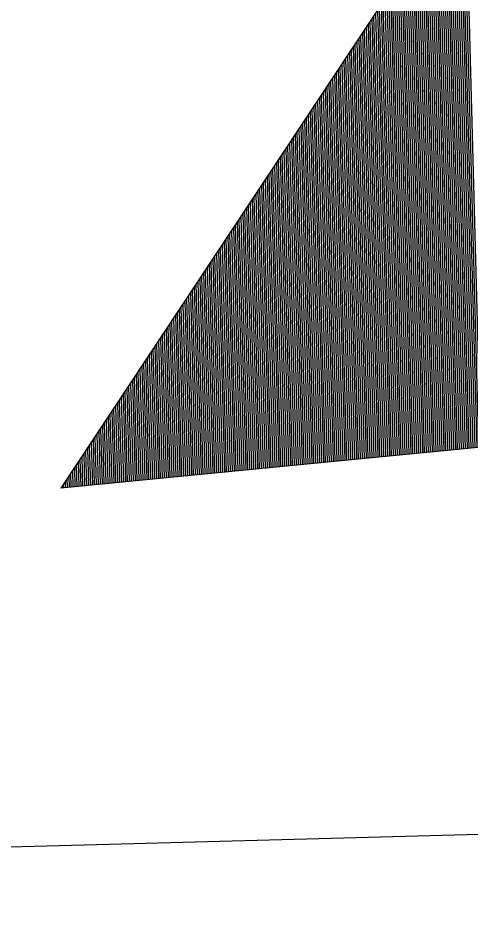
# Model space of a CAD drawing. Extents: x 1929624 to 1935547, y 596315 to 605721.
# Drawn here: x 1931021.337 to 1931023.664, y 596994.473 to 596999.124 of the extents above; entities that cross this region are included whole.
import ezdxf

# ---------------------------------------------------------------- set-up
doc = ezdxf.new("R2010")
doc.units = 0
doc.layers.add('Default', color=7, linetype='Continuous')

msp = doc.modelspace()

# ---------------------------------------------------------------- linework, layer by layer
at = {"layer": 'Default'}
for p, q in [((1931026.8531, 597004.7036), (1931021.5567, 596996.7099)), ((1931023.6351, 596999.8466), (1931023.7136, 596996.9205)), ((1931023.6062, 596999.8031), (1931023.6837, 596996.9176)), ((1931023.6158, 596999.8176), (1931023.6937, 596996.9186)), ((1931023.6254, 596999.8321), (1931023.7036, 596996.9196)), ((1931023.5774, 596999.7596), (1931023.6537, 596996.9147)), ((1931023.587, 596999.7741), (1931023.6637, 596996.9157)), ((1931023.5966, 596999.7886), (1931023.6737, 596996.9166)), ((1931023.5389, 596999.7015), (1931023.6138, 596996.9108)), ((1931023.5485, 596999.716), (1931023.6238, 596996.9118)), ((1931023.5581, 596999.7306), (1931023.6338, 596996.9127)), ((1931023.5678, 596999.7451), (1931023.6438, 596996.9137)), ((1931023.5101, 596999.658), (1931023.5839, 596996.9079)), ((1931023.5197, 596999.6725), (1931023.5939, 596996.9088)), ((1931023.5293, 596999.687), (1931023.6039, 596996.9098)), ((1931023.4812, 596999.6145), (1931023.554, 596996.9049)), ((1931023.4908, 596999.629), (1931023.5639, 596996.9059)), ((1931023.5005, 596999.6435), (1931023.5739, 596996.9069)), ((1931023.4524, 596999.5709), (1931023.524, 596996.902)), ((1931023.462, 596999.5854), (1931023.534, 596996.903)), ((1931023.4716, 596999.6), (1931023.544, 596996.904)), ((1931023.4235, 596999.5274), (1931023.4941, 596996.8991)), ((1931023.4332, 596999.5419), (1931023.5041, 596996.9001)), ((1931023.4428, 596999.5564), (1931023.5141, 596996.901)), ((1931023.3851, 596999.4694), (1931023.4542, 596996.8952)), ((1931023.3947, 596999.4839), (1931023.4642, 596996.8962)), ((1931023.4043, 596999.4984), (1931023.4741, 596996.8972)), ((1931023.4139, 596999.5129), (1931023.4841, 596996.8981)), ((1931023.3562, 596999.4258), (1931023.4243, 596996.8923)), ((1931023.3659, 596999.4403), (1931023.4342, 596996.8933)), ((1931023.3755, 596999.4549), (1931023.4442, 596996.8942)), ((1931023.3274, 596999.3823), (1931023.3943, 596996.8894)), ((1931023.337, 596999.3968), (1931023.4043, 596996.8903)), ((1931023.3466, 596999.4113), (1931023.4143, 596996.8913)), ((1931023.2986, 596999.3388), (1931023.3644, 596996.8864)), ((1931023.3082, 596999.3533), (1931023.3744, 596996.8874)), ((1931023.3178, 596999.3678), (1931023.3843, 596996.8884)), ((1931023.2697, 596999.2952), (1931023.3345, 596996.8835)), ((1931023.2793, 596999.3098), (1931023.3444, 596996.8845)), ((1931023.2889, 596999.3243), (1931023.3544, 596996.8855)), ((1931023.2313, 596999.2372), (1931023.2946, 596996.8796)), ((1931023.2409, 596999.2517), (1931023.3045, 596996.8806)), ((1931023.2505, 596999.2662), (1931023.3145, 596996.8816)), ((1931023.2601, 596999.2807), (1931023.3245, 596996.8825)), ((1931023.2024, 596999.1937), (1931023.2646, 596996.8767)), ((1931023.212, 596999.2082), (1931023.2746, 596996.8777)), ((1931023.2217, 596999.2227), (1931023.2846, 596996.8786)), ((1931023.1736, 596999.1501), (1931023.2347, 596996.8738)), ((1931023.1832, 596999.1647), (1931023.2447, 596996.8747)), ((1931023.1928, 596999.1792), (1931023.2546, 596996.8757)), ((1931023.1447, 596999.1066), (1931023.2048, 596996.8708)), ((1931023.1544, 596999.1211), (1931023.2147, 596996.8718)), ((1931023.164, 596999.1356), (1931023.2247, 596996.8728)), ((1931023.1159, 596999.0631), (1931023.1748, 596996.8679)), ((1931023.1255, 596999.0776), (1931023.1848, 596996.8689)), ((1931023.1351, 596999.0921), (1931023.1948, 596996.8699)), ((1931023.0774, 596999.005), (1931023.1349, 596996.864)), ((1931023.0871, 596999.0196), (1931023.1449, 596996.865)), ((1931023.0967, 596999.0341), (1931023.1549, 596996.866)), ((1931023.1063, 596999.0486), (1931023.1648, 596996.8669)), ((1931023.0486, 596998.9615), (1931023.105, 596996.8611)), ((1931023.0582, 596998.976), (1931023.115, 596996.8621)), ((1931023.0678, 596998.9905), (1931023.1249, 596996.8631)), ((1931023.0198, 596998.918), (1931023.075, 596996.8582)), ((1931023.0294, 596998.9325), (1931023.085, 596996.8592)), ((1931023.039, 596998.947), (1931023.095, 596996.8601)), ((1931022.9909, 596998.8745), (1931023.0451, 596996.8553)), ((1931023.0005, 596998.889), (1931023.0551, 596996.8562)), ((1931023.0101, 596998.9035), (1931023.0651, 596996.8572)), ((1931022.9621, 596998.8309), (1931023.0152, 596996.8523)), ((1931022.9717, 596998.8454), (1931023.0252, 596996.8533)), ((1931022.9813, 596998.8599), (1931023.0351, 596996.8543)), ((1931022.9236, 596998.7729), (1931022.9753, 596996.8484)), ((1931022.9332, 596998.7874), (1931022.9853, 596996.8494)), ((1931022.9428, 596998.8019), (1931022.9952, 596996.8504)), ((1931022.9525, 596998.8164), (1931023.0052, 596996.8514)), ((1931022.8948, 596998.7293), (1931022.9453, 596996.8455)), ((1931022.9044, 596998.7439), (1931022.9553, 596996.8465)), ((1931022.914, 596998.7584), (1931022.9653, 596996.8475)), ((1931022.8659, 596998.6858), (1931022.9154, 596996.8426)), ((1931022.8755, 596998.7003), (1931022.9254, 596996.8436)), ((1931022.8852, 596998.7148), (1931022.9354, 596996.8445)), ((1931022.8371, 596998.6423), (1931022.8855, 596996.8397)), ((1931022.8467, 596998.6568), (1931022.8955, 596996.8406)), ((1931022.8563, 596998.6713), (1931022.9054, 596996.8416)), ((1931022.8082, 596998.5988), (1931022.8555, 596996.8367)), ((1931022.8179, 596998.6133), (1931022.8655, 596996.8377)), ((1931022.8275, 596998.6278), (1931022.8755, 596996.8387)), ((1931022.7698, 596998.5407), (1931022.8156, 596996.8329)), ((1931022.7794, 596998.5552), (1931022.8256, 596996.8338)), ((1931022.789, 596998.5697), (1931022.8356, 596996.8348)), ((1931022.7986, 596998.5842), (1931022.8456, 596996.8358)), ((1931022.7409, 596998.4972), (1931022.7857, 596996.8299)), ((1931022.7506, 596998.5117), (1931022.7957, 596996.8309)), ((1931022.7602, 596998.5262), (1931022.8057, 596996.8319)), ((1931022.7121, 596998.4537), (1931022.7558, 596996.827)), ((1931022.7217, 596998.4682), (1931022.7657, 596996.828)), ((1931022.7313, 596998.4827), (1931022.7757, 596996.829)), ((1931022.6833, 596998.4101), (1931022.7258, 596996.8241)), ((1931022.6929, 596998.4246), (1931022.7358, 596996.8251)), ((1931022.7025, 596998.4391), (1931022.7458, 596996.826)), ((1931022.6544, 596998.3666), (1931022.6959, 596996.8212)), ((1931022.664, 596998.3811), (1931022.7059, 596996.8221)), ((1931022.6736, 596998.3956), (1931022.7159, 596996.8231)), ((1931022.616, 596998.3086), (1931022.656, 596996.8173)), ((1931022.6256, 596998.3231), (1931022.666, 596996.8182)), ((1931022.6352, 596998.3376), (1931022.676, 596996.8192)), ((1931022.6448, 596998.3521), (1931022.6859, 596996.8202)), ((1931022.5871, 596998.265), (1931022.6261, 596996.8143)), ((1931022.5967, 596998.2795), (1931022.636, 596996.8153)), ((1931022.6063, 596998.294), (1931022.646, 596996.8163)), ((1931022.5583, 596998.2215), (1931022.5961, 596996.8114)), ((1931022.5679, 596998.236), (1931022.6061, 596996.8124)), ((1931022.5775, 596998.2505), (1931022.6161, 596996.8134)), ((1931022.5294, 596998.178), (1931022.5662, 596996.8085)), ((1931022.5391, 596998.1925), (1931022.5762, 596996.8095)), ((1931022.5487, 596998.207), (1931022.5862, 596996.8104)), ((1931022.491, 596998.1199), (1931022.5263, 596996.8046)), ((1931022.5006, 596998.1344), (1931022.5363, 596996.8056)), ((1931022.5102, 596998.1489), (1931022.5462, 596996.8065)), ((1931022.5198, 596998.1635), (1931022.5562, 596996.8075)), ((1931022.4621, 596998.0764), (1931022.4964, 596996.8017)), ((1931022.4718, 596998.0909), (1931022.5063, 596996.8026)), ((1931022.4814, 596998.1054), (1931022.5163, 596996.8036)), ((1931022.4333, 596998.0329), (1931022.4664, 596996.7988)), ((1931022.4429, 596998.0474), (1931022.4764, 596996.7997)), ((1931022.4525, 596998.0619), (1931022.4864, 596996.8007)), ((1931022.4045, 596997.9893), (1931022.4365, 596996.7958)), ((1931022.4141, 596998.0038), (1931022.4465, 596996.7968)), ((1931022.4237, 596998.0184), (1931022.4564, 596996.7978)), ((1931022.3756, 596997.9458), (1931022.4066, 596996.7929)), ((1931022.3852, 596997.9603), (1931022.4165, 596996.7939)), ((1931022.3948, 596997.9748), (1931022.4265, 596996.7949)), ((1931022.3372, 596997.8878), (1931022.3666, 596996.789)), ((1931022.3468, 596997.9023), (1931022.3766, 596996.79)), ((1931022.3564, 596997.9168), (1931022.3866, 596996.791)), ((1931022.366, 596997.9313), (1931022.3966, 596996.7919)), ((1931022.3083, 596997.8442), (1931022.3367, 596996.7861)), ((1931022.3179, 596997.8587), (1931022.3467, 596996.7871)), ((1931022.3275, 596997.8732), (1931022.3567, 596996.788)), ((1931022.2795, 596997.8007), (1931022.3068, 596996.7832)), ((1931022.2891, 596997.8152), (1931022.3168, 596996.7841)), ((1931022.2987, 596997.8297), (1931022.3267, 596996.7851)), ((1931022.2506, 596997.7572), (1931022.2769, 596996.7802)), ((1931022.2602, 596997.7717), (1931022.2868, 596996.7812)), ((1931022.2699, 596997.7862), (1931022.2968, 596996.7822)), ((1931031.8765, 596997.7176), (1931021.5567, 596996.7099)), ((1931022.2218, 596997.7136), (1931022.2469, 596996.7773)), ((1931022.2314, 596997.7281), (1931022.2569, 596996.7783)), ((1931022.241, 596997.7427), (1931022.2669, 596996.7793)), ((1931022.1833, 596997.6556), (1931022.207, 596996.7734)), ((1931022.1929, 596997.6701), (1931022.217, 596996.7744)), ((1931022.2026, 596997.6846), (1931022.227, 596996.7754)), ((1931022.2122, 596997.6991), (1931022.2369, 596996.7763)), ((1931022.1545, 596997.6121), (1931022.1771, 596996.7705)), ((1931022.1641, 596997.6266), (1931022.1871, 596996.7715)), ((1931022.1737, 596997.6411), (1931022.197, 596996.7724)), ((1931022.1256, 596997.5685), (1931022.1471, 596996.7676)), ((1931022.1353, 596997.583), (1931022.1571, 596996.7685)), ((1931022.1449, 596997.5976), (1931022.1671, 596996.7695)), ((1931022.0968, 596997.525), (1931022.1172, 596996.7647)), ((1931022.1064, 596997.5395), (1931022.1272, 596996.7656)), ((1931022.116, 596997.554), (1931022.1372, 596996.7666)), ((1931022.068, 596997.4815), (1931022.0873, 596996.7617)), ((1931022.0776, 596997.496), (1931022.0973, 596996.7627)), ((1931022.0872, 596997.5105), (1931022.1072, 596996.7637)), ((1931022.0295, 596997.4234), (1931022.0474, 596996.7578)), ((1931022.0391, 596997.4379), (1931022.0573, 596996.7588)), ((1931022.0487, 596997.4525), (1931022.0673, 596996.7598)), ((1931022.0583, 596997.467), (1931022.0773, 596996.7608)), ((1931022.0007, 596997.3799), (1931022.0174, 596996.7549)), ((1931022.0103, 596997.3944), (1931022.0274, 596996.7559)), ((1931022.0199, 596997.4089), (1931022.0374, 596996.7569)), ((1931021.9718, 596997.3364), (1931021.9875, 596996.752)), ((1931021.9814, 596997.3509), (1931021.9975, 596996.753)), ((1931021.991, 596997.3654), (1931022.0075, 596996.7539)), ((1931021.943, 596997.2928), (1931021.9576, 596996.7491)), ((1931021.9526, 596997.3074), (1931021.9676, 596996.75)), ((1931021.9622, 596997.3219), (1931021.9775, 596996.751)), ((1931021.9141, 596997.2493), (1931021.9276, 596996.7461)), ((1931021.9237, 596997.2638), (1931021.9376, 596996.7471)), ((1931021.9334, 596997.2783), (1931021.9476, 596996.7481)), ((1931021.8757, 596997.1913), (1931021.8877, 596996.7422)), ((1931021.8853, 596997.2058), (1931021.8977, 596996.7432)), ((1931021.8949, 596997.2203), (1931021.9077, 596996.7442)), ((1931021.9045, 596997.2348), (1931021.9177, 596996.7452)), ((1931021.8468, 596997.1477), (1931021.8578, 596996.7393)), ((1931021.8565, 596997.1623), (1931021.8678, 596996.7403)), ((1931021.8661, 596997.1768), (1931021.8778, 596996.7413)), ((1931021.818, 596997.1042), (1931021.8279, 596996.7364)), ((1931021.8276, 596997.1187), (1931021.8378, 596996.7374)), ((1931021.8372, 596997.1332), (1931021.8478, 596996.7383)), ((1931021.7892, 596997.0607), (1931021.7979, 596996.7335)), ((1931021.7988, 596997.0752), (1931021.8079, 596996.7344)), ((1931021.8084, 596997.0897), (1931021.8179, 596996.7354)), ((1931021.7603, 596997.0172), (1931021.768, 596996.7306)), ((1931021.7699, 596997.0317), (1931021.778, 596996.7315)), ((1931021.7795, 596997.0462), (1931021.788, 596996.7325)), ((1931021.7219, 596996.9591), (1931021.7281, 596996.7267)), ((1931021.7315, 596996.9736), (1931021.7381, 596996.7276)), ((1931021.7411, 596996.9881), (1931021.748, 596996.7286)), ((1931021.7507, 596997.0026), (1931021.758, 596996.7296)), ((1931021.693, 596996.9156), (1931021.6982, 596996.7237)), ((1931021.7026, 596996.9301), (1931021.7081, 596996.7247)), ((1931021.7122, 596996.9446), (1931021.7181, 596996.7257)), ((1931021.6642, 596996.872), (1931021.6682, 596996.7208)), ((1931021.6738, 596996.8866), (1931021.6782, 596996.7218)), ((1931021.6834, 596996.9011), (1931021.6882, 596996.7228)), ((1931021.6353, 596996.8285), (1931021.6383, 596996.7179)), ((1931021.6449, 596996.843), (1931021.6483, 596996.7189)), ((1931021.6546, 596996.8575), (1931021.6583, 596996.7198)), ((1931021.6065, 596996.785), (1931021.6084, 596996.715)), ((1931021.6161, 596996.7995), (1931021.6183, 596996.7159)), ((1931021.6257, 596996.814), (1931021.6283, 596996.7169)), ((1931021.568, 596996.7269), (1931021.5685, 596996.7111)), ((1931021.5776, 596996.7415), (1931021.5784, 596996.712)), ((1931021.5873, 596996.756), (1931021.5884, 596996.713)), ((1931021.5969, 596996.7705), (1931021.5984, 596996.714)), ((1931021.5584, 596996.7124), (1931021.5585, 596996.7101))]:
    msp.add_line(p, q, dxfattribs=at)
msp.add_lwpolyline([(1931051.7167, 597054.5751), (1931053.2965, 596995.7262), (1931006.6059, 596994.4728), (1931005.0262, 597053.3217)], close=True, dxfattribs=at)

doc.saveas('drawing.dxf')
